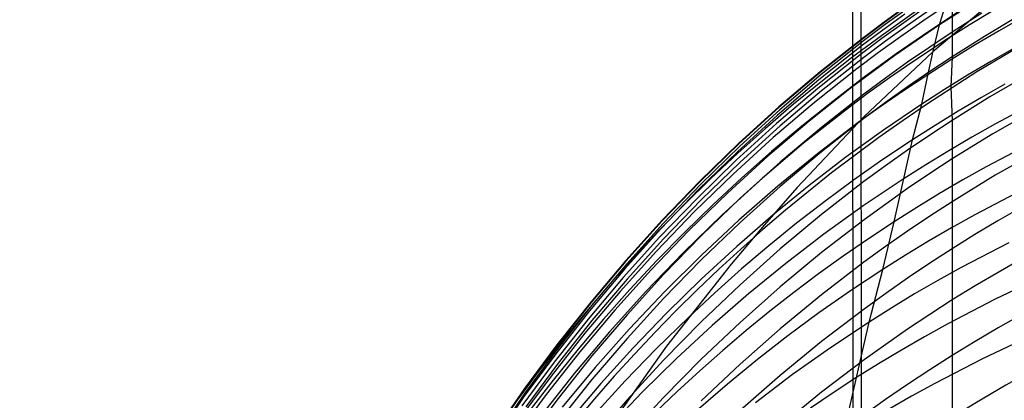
# Model space of a CAD drawing. Extents: x -383 to 1849, y -1185 to -529.
# Tile 403 of 656: x 233.69 to 242.55, y -918.45 to -915.02. Entities that reach past the tile are written whole.
import ezdxf

# ---------------------------------------------------------------- set-up
doc = ezdxf.new("R2010")
doc.units = 0
doc.layers.add('PREDEFINITO', color=7, linetype='CONTINUOUS')

msp = doc.modelspace()

# ---------------------------------------------------------------- linework, layer by layer
at = {"layer": 'PREDEFINITO'}
for p, q in [((241.1553, -878.0447, 420), (241.2924, -1065.2572, 420)), ((241.1553, -878.0447, 370), (241.2924, -1065.2572, 370)), ((241.2854, -1079.1248, 395), (241.2585, -884.9817, 395)), ((242.5453, -914.7718, 565.5213), (241.9061, -915.3091, 564.0395)), ((242.0798, -914.7996, 581.9783), (242.0805, -915.1327, 585.9641)), ((241.6669, -914.9006, 577.8764), (241.4695, -915.0429, 577.8667)), ((241.6679, -914.9038, 575.8565), (241.4705, -915.0464, 575.8504)), ((241.6753, -914.9226, 574.0814), (241.478, -915.0654, 574.0766)), ((241.8444, -914.9097, 570.1975), (241.6446, -915.0488, 570.2)), ((242.0182, -914.8991, 568.2427), (241.8159, -915.0347, 568.2488)), ((241.9679, -915.0686, 566.2948), (242.0182, -914.8991, 568.2427)), ((242.1885, -914.9267, 566.2846), (241.9679, -915.0686, 566.2948)), ((241.655, -914.9709, 572.1546), (241.4577, -915.1138, 572.1533)), ((241.8776, -914.9343, 581.9618), (241.6778, -915.0727, 581.945)), ((242.3471, -914.9636, 585.9911), (242.0805, -915.1327, 585.9641)), ((242.4476, -914.9405, 564.3163), (242.2413, -915.0651, 564.3288)), ((242.6666, -914.9948, 588.0215), (242.3712, -915.1707, 587.9896)), ((241.4695, -915.0429, 577.8667), (241.2746, -915.1887, 577.8569)), ((241.4705, -915.0464, 575.8504), (241.2756, -915.1924, 575.8442)), ((241.478, -915.0654, 574.0766), (241.2832, -915.2118, 574.0718)), ((241.6446, -915.0488, 570.2), (241.4472, -915.1915, 570.2026)), ((241.6778, -915.0727, 581.945), (241.4805, -915.2146, 581.9279)), ((241.8159, -915.0347, 568.2488), (241.616, -915.1738, 568.255)), ((241.9679, -915.0686, 566.2948), (241.7657, -915.2041, 566.3044)), ((241.9107, -915.3048, 564.0474), (241.9679, -915.0686, 566.2948)), ((242.2413, -915.0651, 564.3288), (242.0373, -915.1933, 564.3415)), ((241.2746, -915.1887, 577.8569), (240.8924, -915.4905, 577.8368)), ((241.2756, -915.1924, 575.8442), (240.8934, -915.4948, 575.8319)), ((241.4472, -915.1915, 570.2026), (241.2523, -915.3377, 570.2053)), ((241.4577, -915.1138, 572.1533), (241.2629, -915.2602, 572.1521)), ((241.616, -915.1738, 568.255), (241.4185, -915.3165, 568.2613)), ((242.0373, -915.1933, 564.3415), (241.7169, -915.4051, 564.3624)), ((242.0805, -915.1327, 585.9641), (241.8782, -915.2668, 585.9428)), ((242.0805, -915.1327, 585.9641), (242.0805, -915.354, 587.9567)), ((242.3712, -915.1707, 587.9896), (242.0805, -915.354, 587.9567)), ((241.2629, -915.2602, 572.1521), (240.881, -915.5632, 572.1498)), ((241.2832, -915.2118, 574.0718), (240.9012, -915.5147, 574.0622)), ((241.4805, -915.2146, 581.9279), (241.2857, -915.36, 581.9105)), ((241.7657, -915.2041, 566.3044), (241.566, -915.3432, 566.3143)), ((241.8782, -915.2668, 585.9428), (241.6784, -915.4045, 585.9211)), ((242.6395, -915.2777, 560.3931), (242.4283, -915.3977, 560.412)), ((241.2523, -915.3377, 570.2053), (240.8702, -915.6403, 570.2109)), ((241.2857, -915.36, 581.9105), (240.9037, -915.6609, 581.8748)), ((241.4185, -915.3165, 568.2613), (241.2236, -915.4628, 568.2678)), ((241.9061, -915.3091, 564.0395), (241.2863, -915.896, 562.5785)), ((241.566, -915.3432, 566.3143), (241.3688, -915.4859, 566.3244)), ((241.8641, -915.509, 562.4084), (241.9107, -915.3048, 564.0474)), ((242.0805, -915.354, 587.9567), (241.8783, -915.4877, 587.9328)), ((242.0805, -915.354, 587.9567), (242.0699, -915.6259, 589.9631)), ((241.2236, -915.4628, 568.2678), (240.8414, -915.7654, 568.2813)), ((241.6784, -915.4045, 585.9211), (241.4811, -915.5457, 585.8989)), ((241.7169, -915.4051, 564.3624), (241.5172, -915.5438, 564.3759)), ((242.4283, -915.3977, 560.412), (242.2193, -915.5213, 560.4313)), ((240.8924, -915.4905, 577.8368), (240.5207, -915.8055, 577.8164)), ((240.8934, -915.4948, 575.8319), (240.5217, -915.8103, 575.8194)), ((240.9012, -915.5147, 574.0622), (240.5296, -915.8308, 574.0524)), ((241.3688, -915.4859, 566.3244), (241.1741, -915.632, 566.3347)), ((241.4811, -915.5457, 585.8989), (241.2863, -915.6904, 585.8764)), ((241.5172, -915.5438, 564.3759), (241.32, -915.686, 564.3897)), ((241.8783, -915.4877, 587.9328), (241.6785, -915.625, 587.9085)), ((241.8082, -915.7796, 560.4711), (241.8641, -915.509, 562.4084)), ((242.2193, -915.5213, 560.4313), (242.0125, -915.6486, 560.451)), ((242.7647, -915.5147, 592.0488), (242.4195, -915.7157, 592.0034)), ((240.8702, -915.6403, 570.2109), (240.4984, -915.9561, 570.2169)), ((240.881, -915.5632, 572.1498), (240.5095, -915.8794, 572.1476)), ((241.1741, -915.632, 566.3347), (240.7923, -915.9344, 566.3559)), ((241.6785, -915.625, 587.9085), (241.4812, -915.7658, 587.8836)), ((242.0699, -915.6259, 589.9631), (242.0805, -915.9267, 591.9562)), ((242.5547, -915.6023, 558.4519), (242.3434, -915.7217, 558.4741)), ((240.9037, -915.6609, 581.8748), (240.5321, -915.9751, 581.838)), ((241.2863, -915.6904, 585.8764), (240.9042, -915.99, 585.8301)), ((241.32, -915.686, 564.3897), (241.1253, -915.8317, 564.4038)), ((242.0125, -915.6486, 560.451), (241.8082, -915.7796, 560.4711)), ((242.4195, -915.7157, 592.0034), (242.0805, -915.9267, 591.9562)), ((242.3434, -915.7217, 558.4741), (242.1343, -915.8447, 558.4968)), ((240.5207, -915.8055, 577.8164), (240.1597, -916.1332, 577.7955)), ((240.5217, -915.8103, 575.8194), (240.1607, -916.1386, 575.8069)), ((240.8414, -915.7654, 568.2813), (240.4696, -916.0813, 568.2952)), ((241.4812, -915.7658, 587.8836), (241.2863, -915.91, 587.8583)), ((241.8082, -915.7796, 560.4711), (241.4621, -916.0135, 560.5066)), ((241.7231, -916.1017, 558.5435), (241.8082, -915.7796, 560.4711)), ((242.8988, -915.7312, 556.4669), (242.4699, -915.958, 556.5164)), ((240.5095, -915.8794, 572.1476), (240.1486, -916.2083, 572.1455)), ((240.5296, -915.8308, 574.0524), (240.1685, -916.1597, 574.0426)), ((241.2863, -915.896, 562.5785), (240.685, -916.5318, 561.1396)), ((241.1253, -915.8317, 564.4038), (240.7436, -916.1332, 564.4326)), ((242.1343, -915.8447, 558.4968), (241.9275, -915.9714, 558.5199)), ((242.816, -915.8361, 594.0405), (242.4455, -916.049, 593.9877)), ((240.4984, -915.9561, 570.2169), (240.1372, -916.2846, 570.2232)), ((240.5321, -915.9751, 581.838), (240.1711, -916.302, 581.8002)), ((240.7923, -915.9344, 566.3559), (240.4209, -916.25, 566.3778)), ((240.9042, -915.99, 585.8301), (240.5325, -916.3027, 585.7822)), ((241.2353, -915.9462, 562.4628), (240.8679, -916.2268, 562.4971)), ((241.2863, -915.91, 587.8583), (240.9043, -916.2086, 587.8062)), ((241.9275, -915.9714, 558.5199), (241.7231, -916.1017, 558.5435)), ((242.0805, -915.9267, 591.9562), (241.8783, -916.0592, 591.9267)), ((242.0805, -915.9267, 591.9562), (242.0821, -916.2731, 593.9326)), ((242.4699, -915.958, 556.5164), (242.2587, -916.0769, 556.542)), ((240.4696, -916.0813, 568.2952), (240.1084, -916.41, 568.3097)), ((241.4621, -916.0135, 560.5066), (241.1234, -916.2578, 560.5433)), ((241.8783, -916.0592, 591.9267), (241.6786, -916.1953, 591.8966)), ((242.2587, -916.0769, 556.542), (242.0498, -916.1994, 556.568)), ((242.4455, -916.049, 593.9877), (242.0821, -916.2731, 593.9326)), ((240.1597, -916.1332, 577.7955), (239.8096, -916.4732, 577.7743)), ((240.1607, -916.1386, 575.8069), (239.8106, -916.4791, 575.7942)), ((240.1685, -916.1597, 574.0426), (239.8184, -916.5008, 574.0328)), ((240.7436, -916.1332, 564.4326), (240.3724, -916.4479, 564.4625)), ((241.7231, -916.1017, 558.5435), (241.4556, -916.2802, 558.5756)), ((241.5572, -916.8392, 554.7049), (241.7231, -916.1017, 558.5435)), ((242.8154, -916.1181, 554.53), (242.3872, -916.344, 554.5859)), ((240.1486, -916.2083, 572.1455), (239.7986, -916.5495, 572.1436)), ((240.4209, -916.25, 566.3778), (240.0601, -916.5783, 566.4005)), ((240.8679, -916.2268, 562.4971), (240.5099, -916.5194, 562.5325)), ((240.9043, -916.2086, 587.8062), (240.5326, -916.5204, 587.7522)), ((241.1234, -916.2578, 560.5433), (240.7921, -916.5124, 560.581)), ((241.6786, -916.1953, 591.8966), (241.4813, -916.335, 591.8658)), ((242.0498, -916.1994, 556.568), (241.8431, -916.3256, 556.5946)), ((242.864, -916.1964, 596.019), (242.4685, -916.4209, 595.9585)), ((240.1372, -916.2846, 570.2232), (239.7869, -916.6254, 570.2298)), ((240.1711, -916.302, 581.8002), (239.821, -916.641, 581.7614)), ((240.5325, -916.3027, 585.7822), (240.1714, -916.6281, 585.7327)), ((241.4556, -916.2802, 558.5756), (241.1924, -916.4649, 558.6084)), ((241.4813, -916.335, 591.8658), (241.2865, -916.478, 591.8344)), ((241.8431, -916.3256, 556.5946), (241.6388, -916.4554, 556.6217)), ((242.0821, -916.2731, 593.9326), (241.8797, -916.405, 593.9004)), ((242.0821, -916.2731, 593.9326), (242.081, -916.6582, 595.8951)), ((242.3872, -916.344, 554.5859), (242.1763, -916.4623, 554.6148)), ((240.1084, -916.41, 568.3097), (239.7581, -916.7509, 568.3248)), ((241.8797, -916.405, 593.9004), (241.6798, -916.5404, 593.8675)), ((242.4685, -916.4209, 595.9585), (242.081, -916.6582, 595.8951)), ((239.8096, -916.4732, 577.7743), (239.4707, -916.8248, 577.7527)), ((239.8106, -916.4791, 575.7942), (239.4717, -916.8313, 575.7815)), ((239.8184, -916.5008, 574.0328), (239.4793, -916.8537, 574.0229)), ((240.3724, -916.4479, 564.4625), (240.0117, -916.7752, 564.4933)), ((240.5099, -916.5194, 562.5325), (240.1615, -916.8237, 562.5689)), ((240.5326, -916.5204, 587.7522), (240.1715, -916.8447, 587.6965)), ((240.7921, -916.5124, 560.581), (240.4684, -916.7768, 560.6199)), ((241.2865, -916.478, 591.8344), (240.9045, -916.7742, 591.7697)), ((241.1924, -916.4649, 558.6084), (240.9337, -916.6557, 558.6419)), ((241.6388, -916.4554, 556.6217), (241.2785, -916.6971, 556.6716)), ((242.1763, -916.4623, 554.6148), (241.9676, -916.5843, 554.6442)), ((239.7986, -916.5495, 572.1436), (239.4597, -916.9024, 572.1417)), ((240.0601, -916.5783, 566.4005), (239.7103, -916.9188, 566.4238)), ((240.685, -916.5318, 561.1396), (240.3878, -916.8693, 560.4295)), ((241.6798, -916.5404, 593.8675), (241.4824, -916.6792, 593.8338)), ((241.9676, -916.5843, 554.6442), (241.7612, -916.71, 554.6742)), ((242.714, -916.5508, 552.6044), (242.2859, -916.7755, 552.6668)), ((239.7869, -916.6254, 570.2298), (239.4477, -916.9778, 570.2367)), ((239.821, -916.641, 581.7614), (239.482, -916.9918, 581.7216)), ((240.1714, -916.6281, 585.7327), (239.8212, -916.9656, 585.6819)), ((240.9337, -916.6557, 558.6419), (240.6795, -916.8525, 558.6762)), ((241.2785, -916.6971, 556.6716), (240.9262, -916.9502, 556.7231)), ((241.4824, -916.6792, 593.8338), (241.2875, -916.8215, 593.7995)), ((242.081, -916.6582, 595.8951), (241.8788, -916.7893, 595.8602)), ((242.081, -916.6582, 595.8951), (242.0813, -917.0819, 597.844)), ((239.7581, -916.7509, 568.3248), (239.4189, -917.1036, 568.3403)), ((240.0117, -916.7752, 564.4933), (239.662, -917.1147, 564.5249)), ((240.4684, -916.7768, 560.6199), (240.1409, -917.0612, 560.6612)), ((240.9045, -916.7742, 591.7697), (240.5329, -917.0834, 591.7026)), ((241.7612, -916.71, 554.6742), (241.5572, -916.8392, 554.7049)), ((241.8788, -916.7893, 595.8602), (241.679, -916.9238, 595.8246)), ((242.2859, -916.7755, 552.6668), (242.075, -916.8934, 552.699)), ((242.702, -916.7117, 597.951), (242.4928, -916.8315, 597.9162)), ((239.4707, -916.8248, 577.7527), (239.1432, -917.1877, 577.7308)), ((239.4717, -916.8313, 575.7815), (239.1441, -917.1947, 575.7688)), ((239.4793, -916.8537, 574.0229), (239.1516, -917.2178, 574.0129)), ((240.1715, -916.8447, 587.6965), (239.8213, -917.1812, 587.6392)), ((240.1615, -916.8237, 562.5689), (239.8228, -917.1393, 562.6064)), ((240.3878, -916.8693, 560.4295), (240.0907, -917.2208, 559.7261)), ((240.6795, -916.8525, 558.6762), (240.4298, -917.0552, 558.7112)), ((241.2875, -916.8215, 593.7995), (240.9053, -917.1161, 593.7287)), ((241.5572, -916.8392, 554.7049), (241.3272, -916.9911, 554.7405)), ((241.456, -917.2686, 552.7994), (241.5572, -916.8392, 554.7049)), ((242.4928, -916.8315, 597.9162), (242.2859, -916.9549, 597.8806)), ((239.4597, -916.9024, 572.1417), (239.1322, -917.2665, 572.14)), ((239.7103, -916.9188, 566.4238), (239.3716, -917.271, 566.4478)), ((239.8212, -916.9656, 585.6819), (239.4821, -917.3148, 585.6297)), ((240.9262, -916.9502, 556.7231), (240.5821, -917.2142, 556.7761)), ((241.679, -916.9238, 595.8246), (241.4817, -917.0619, 595.7882)), ((242.075, -916.8934, 552.699), (241.8663, -917.0148, 552.7318)), ((242.2859, -916.9549, 597.8806), (242.0813, -917.0819, 597.844)), ((239.4477, -916.9778, 570.2367), (239.1198, -917.3415, 570.244)), ((239.482, -916.9918, 581.7216), (239.1543, -917.3539, 581.6809)), ((240.4298, -917.0552, 558.7112), (240.1848, -917.2635, 558.747)), ((241.3272, -916.9911, 554.7405), (241.1004, -917.1477, 554.7769)), ((241.8663, -917.0148, 552.7318), (241.66, -917.1399, 552.7653)), ((242.5896, -917.0273, 550.6912), (242.1619, -917.2509, 550.76)), ((239.4189, -917.1036, 568.3403), (239.0911, -917.4675, 568.3563)), ((239.662, -917.1147, 564.5249), (239.3234, -917.4659, 564.5574)), ((239.8228, -917.1393, 562.6064), (239.494, -917.4658, 562.6448)), ((240.1409, -917.0612, 560.6612), (239.8219, -917.3556, 560.7036)), ((240.5329, -917.0834, 591.7026), (240.1719, -917.4051, 591.6333)), ((240.9053, -917.1161, 593.7287), (240.5335, -917.4237, 593.6553)), ((241.4817, -917.0619, 595.7882), (241.2868, -917.2034, 595.751)), ((241.66, -917.1399, 552.7653), (241.456, -917.2686, 552.7994)), ((242.0813, -917.0819, 597.844), (241.8791, -917.2125, 597.8066)), ((242.0813, -917.0819, 597.844), (242.0817, -917.5428, 599.7817)), ((239.1432, -917.1877, 577.7308), (238.8273, -917.5614, 577.7087)), ((239.1441, -917.1947, 575.7688), (238.8282, -917.5689, 575.756)), ((239.1516, -917.2178, 574.0129), (238.8355, -917.5927, 574.003)), ((239.8213, -917.1812, 587.6392), (239.4822, -917.5293, 587.5803)), ((240.0907, -917.2208, 559.7261), (239.5086, -917.9592, 558.3388)), ((240.5821, -917.2142, 556.7761), (240.2463, -917.4888, 556.8306)), ((241.1004, -917.1477, 554.7769), (240.8769, -917.3088, 554.814)), ((241.2868, -917.2034, 595.751), (240.9047, -917.4962, 595.6744)), ((241.8791, -917.2125, 597.8066), (241.6794, -917.3465, 597.7683)), ((242.7029, -917.1751, 599.8958), (242.4936, -917.2941, 599.8587)), ((239.1322, -917.2665, 572.14), (238.8164, -917.6414, 572.1384)), ((239.3716, -917.271, 566.4478), (239.0443, -917.6345, 566.4725)), ((239.4821, -917.3148, 585.6297), (239.1543, -917.6752, 585.5762)), ((240.1848, -917.2635, 558.747), (239.9444, -917.4774, 558.7833)), ((240.8769, -917.3088, 554.814), (240.6566, -917.4743, 554.8518)), ((241.456, -917.2686, 552.7994), (241.1662, -917.4605, 552.8498)), ((241.3331, -917.7412, 550.9061), (241.456, -917.2686, 552.7994)), ((242.1619, -917.2509, 550.76), (241.9513, -917.3681, 550.7955)), ((242.4936, -917.2941, 599.8587), (242.2865, -917.4167, 599.8207)), ((239.1198, -917.3415, 570.244), (238.8036, -917.716, 570.2515)), ((239.1543, -917.3539, 581.6809), (238.8383, -917.7267, 581.6394)), ((239.8219, -917.3556, 560.7036), (239.5117, -917.6595, 560.7469)), ((240.1719, -917.4051, 591.6333), (239.8218, -917.7389, 591.5617)), ((241.6794, -917.3465, 597.7683), (241.4821, -917.484, 597.7291)), ((241.9513, -917.3681, 550.7955), (241.7429, -917.4888, 550.8317)), ((242.9046, -917.3272, 548.7135), (242.4692, -917.535, 548.7855)), ((239.0911, -917.4675, 568.3563), (238.7749, -917.8422, 568.3727)), ((239.3234, -917.4659, 564.5574), (238.9963, -917.8282, 564.5907)), ((239.494, -917.4658, 562.6448), (239.1755, -917.8026, 562.6841)), ((239.9444, -917.4774, 558.7833), (239.7089, -917.6967, 558.8204)), ((240.2463, -917.4888, 556.8306), (239.9191, -917.7736, 556.8865)), ((240.5335, -917.4237, 593.6553), (240.1723, -917.7439, 593.5794)), ((240.6566, -917.4743, 554.8518), (240.4397, -917.6442, 554.8902)), ((240.9047, -917.4962, 595.6744), (240.533, -917.802, 595.5948)), ((241.1662, -917.4605, 552.8498), (240.8815, -917.6597, 552.9014)), ((241.4821, -917.484, 597.7291), (241.2873, -917.6249, 597.6891)), ((241.7429, -917.4888, 550.8317), (241.5368, -917.6132, 550.8685)), ((242.2865, -917.4167, 599.8207), (242.0817, -917.5428, 599.7817)), ((238.8273, -917.5614, 577.7087), (238.5233, -917.9453, 577.6863)), ((238.8282, -917.5689, 575.756), (238.5242, -917.9534, 575.7432)), ((239.4822, -917.5293, 587.5803), (239.1544, -917.8886, 587.5198)), ((242.0817, -917.5428, 599.7817), (241.8794, -917.6726, 599.7417)), ((242.4692, -917.535, 548.7855), (242.0418, -917.7571, 548.8607)), ((242.0817, -917.5428, 599.7817), (242.0817, -918.0408, 601.7099)), ((238.8164, -917.6414, 572.1384), (238.5124, -918.0265, 572.1369)), ((238.8355, -917.5927, 574.003), (238.5313, -917.9779, 573.993)), ((239.0443, -917.6345, 566.4725), (238.7286, -918.0087, 566.4977)), ((239.1543, -917.6752, 585.5762), (238.8381, -918.0463, 585.5215)), ((239.5117, -917.6595, 560.7469), (239.2103, -917.9727, 560.7913)), ((240.4397, -917.6442, 554.8902), (240.2262, -917.8183, 554.9294)), ((240.8815, -917.6597, 552.9014), (240.6021, -917.866, 552.9542)), ((241.2873, -917.6249, 597.6891), (240.9053, -917.9167, 597.6066)), ((241.5368, -917.6132, 550.8685), (241.3331, -917.7412, 550.9061)), ((241.8794, -917.6726, 599.7417), (241.6795, -917.8058, 599.7008)), ((242.703, -917.6753, 601.8312), (242.4936, -917.7936, 601.7918)), ((238.8036, -917.716, 570.2515), (238.4992, -918.1008, 570.2593)), ((238.8383, -917.7267, 581.6394), (238.5341, -918.1097, 581.5971)), ((239.7089, -917.6967, 558.8204), (239.4196, -917.9798, 558.8678)), ((239.8218, -917.7389, 591.5617), (239.4827, -918.0843, 591.4881)), ((240.1723, -917.7439, 593.5794), (239.822, -918.076, 593.501)), ((241.3331, -917.7412, 550.9061), (240.9841, -917.9725, 550.9732)), ((241.0978, -918.778, 547.1422), (241.3331, -917.7412, 550.9061)), ((242.0418, -917.7571, 548.8607), (241.8314, -917.8736, 548.8995)), ((238.7749, -917.8422, 568.3727), (238.4706, -918.2272, 568.3895)), ((238.9963, -917.8282, 564.5907), (238.6807, -918.2013, 564.6248)), ((239.1755, -917.8026, 562.6841), (238.8673, -918.1495, 562.7243)), ((239.9191, -917.7736, 556.8865), (239.6005, -918.0684, 556.9438)), ((240.2262, -917.8183, 554.9294), (240.0161, -917.9966, 554.9692)), ((240.533, -917.802, 595.5948), (240.1719, -918.1202, 595.5125)), ((241.6795, -917.8058, 599.7008), (241.4821, -917.9424, 599.659)), ((242.4936, -917.7936, 601.7918), (242.2865, -917.9154, 601.7514)), ((239.1544, -917.8886, 587.5198), (238.8382, -918.2586, 587.4579)), ((240.6021, -917.866, 552.9542), (240.328, -918.0793, 553.0083)), ((240.9053, -917.9167, 597.6066), (240.5337, -918.2212, 597.521)), ((241.4821, -917.9424, 599.659), (241.2872, -918.0824, 599.6163)), ((241.8314, -917.8736, 548.8995), (241.6231, -917.9936, 548.939)), ((242.2865, -917.9154, 601.7514), (242.0817, -918.0408, 601.7099)), ((242.7879, -917.8667, 546.8094), (242.3526, -918.073, 546.8876)), ((238.5124, -918.0265, 572.1369), (238.2205, -918.4214, 572.1356)), ((238.5233, -917.9453, 577.6863), (238.2315, -918.339, 577.6636)), ((238.5242, -917.9534, 575.7432), (238.2323, -918.3477, 575.7304)), ((238.5313, -917.9779, 573.993), (238.2392, -918.3728, 573.983)), ((238.7286, -918.0087, 566.4977), (238.4248, -918.3931, 566.5236)), ((239.2103, -917.9727, 560.7913), (238.918, -918.2948, 560.8365)), ((239.5086, -917.9592, 558.3388), (238.9564, -918.7362, 556.9757)), ((239.4196, -917.9798, 558.8678), (239.1382, -918.271, 558.9162)), ((240.0161, -917.9966, 554.9692), (239.8094, -918.179, 555.0096)), ((240.9841, -917.9725, 550.9732), (240.6426, -918.2144, 551.0423)), ((241.6231, -917.9936, 548.939), (241.4172, -918.1172, 548.9792)), ((238.4992, -918.1008, 570.2593), (238.2069, -918.4953, 570.2673)), ((238.5341, -918.1097, 581.5971), (238.242, -918.5025, 581.5541)), ((238.8381, -918.0463, 585.5215), (238.5338, -918.4276, 585.4656)), ((239.4827, -918.0843, 591.4881), (239.1551, -918.4407, 591.4126)), ((239.6005, -918.0684, 556.9438), (239.2909, -918.3727, 557.0024)), ((239.822, -918.076, 593.501), (239.4828, -918.4197, 593.4203)), ((240.1719, -918.1202, 595.5125), (239.8217, -918.4503, 595.4275)), ((240.328, -918.0793, 553.0083), (240.0593, -918.2994, 553.0635)), ((241.2872, -918.0824, 599.6163), (240.905, -918.3724, 599.5282)), ((241.4172, -918.1172, 548.9792), (241.2136, -918.2444, 549.0203)), ((242.0817, -918.0408, 601.7099), (241.8794, -918.1696, 601.6675)), ((242.3526, -918.073, 546.8876), (241.9255, -918.2937, 546.9691)), ((242.0817, -918.0408, 601.7099), (242.082, -918.5761, 603.6294)), ((238.6807, -918.2013, 564.6248), (238.3771, -918.5846, 564.6595)), ((238.8673, -918.1495, 562.7243), (238.5697, -918.5059, 562.7653)), ((239.8094, -918.179, 555.0096), (239.6063, -918.3655, 555.0506)), ((241.8794, -918.1696, 601.6675), (241.6794, -918.302, 601.624)), ((238.4706, -918.2272, 568.3895), (238.1784, -918.622, 568.4068)), ((238.8382, -918.2586, 587.4579), (238.5339, -918.6387, 587.3947)), ((238.918, -918.2948, 560.8365), (238.6349, -918.6255, 560.8826)), ((239.1382, -918.271, 558.9162), (238.8646, -918.57, 558.9655)), ((240.0593, -918.2994, 553.0635), (239.7961, -918.5261, 553.1199)), ((240.5337, -918.2212, 597.521), (240.1727, -918.5382, 597.4324)), ((240.6426, -918.2144, 551.0423), (240.3089, -918.4665, 551.1134)), ((241.2136, -918.2444, 549.0203), (241.0084, -918.3779, 549.0629)), ((241.9255, -918.2937, 546.9691), (241.7152, -918.4094, 547.0112)), ((238.2315, -918.339, 577.6636), (237.9521, -918.742, 577.6407)), ((238.2323, -918.3477, 575.7304), (237.9529, -918.7512, 575.7175)), ((238.2392, -918.3728, 573.983), (237.9594, -918.7771, 573.9731)), ((239.2909, -918.3727, 557.0024), (238.9903, -918.6863, 557.0622)), ((239.6063, -918.3655, 555.0506), (239.4067, -918.5558, 555.0922)), ((240.905, -918.3724, 599.5282), (240.5332, -918.6751, 599.4367)), ((241.0084, -918.3779, 549.0629), (240.8057, -918.515, 549.1064)), ((241.6794, -918.302, 601.624), (241.482, -918.4378, 601.5795)), ((238.2205, -918.4214, 572.1356), (237.941, -918.8256, 572.1344)), ((238.4248, -918.3931, 566.5236), (238.1332, -918.7872, 566.5499)), ((238.5338, -918.4276, 585.4656), (238.2416, -918.8186, 585.4086)), ((239.1551, -918.4407, 591.4126), (238.839, -918.8078, 591.3351)), ((239.4828, -918.4197, 593.4203), (239.155, -918.7744, 593.3374)), ((241.482, -918.4378, 601.5795), (241.2871, -918.5769, 601.5341)), ((241.7152, -918.4094, 547.0112), (241.507, -918.5287, 547.054))]:
    msp.add_line(p, q, dxfattribs=at)
at = {"layer": 'PREDEFINITO', "extrusion": (-0.016803, -0.114563, 0.993274)}
msp.add_arc((382.2011, -807.8894, 680.8208), 14.9417, 95.84327, 275.27872, dxfattribs=at)
at = {"layer": 'PREDEFINITO', "extrusion": (0.015277, 0.101694, 0.994698)}
msp.add_arc((-385.1664, 933.8457, 470.0198), 14.997, 132.05505, 314.63656, dxfattribs=at)
at = {"layer": 'PREDEFINITO', "extrusion": (-0.016824, -0.171811, 0.984986)}
msp.add_arc((339.5316, -784.1707, 734.3472), 14.9608, 82.65115, 280.09999, dxfattribs=at)
at = {"layer": 'PREDEFINITO', "extrusion": (-0.016915, -0.074595, 0.99707)}
msp.add_arc((449.105, -802.1199, 642.4071), 14.9382, 107.32431, 274.63425, dxfattribs=at)
at = {"layer": 'PREDEFINITO', "extrusion": (-0.016833, -0.307513, 0.951395)}
msp.add_arc((300.8029, -686.2229, 852.6889), 14.979, 55.83898, 295.27303, dxfattribs=at)
at = {"layer": 'PREDEFINITO', "extrusion": (-0.016807, -0.326121, 0.945179)}
msp.add_arc((297.901, -670.2262, 868.028), 14.9744, 51.68409, 297.64988, dxfattribs=at)

doc.saveas('drawing.dxf')
